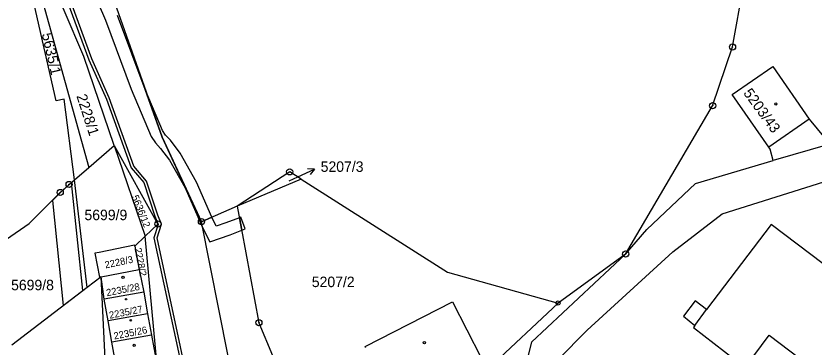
# Model space of a CAD drawing. Extents: x -644096 to -634268, y -1141430 to -1133463.
# Drawn here: x -638114.3 to -637984.7, y -1139618.1 to -1139564.4 of the extents above; entities that cross this region are included whole.
import ezdxf

# ---------------------------------------------------------------- set-up
doc = ezdxf.new("R2010")
doc.units = 0
for name, color, linetype in [('_CIVIL_CONSTRUCTION', 7, 'Continuous'), ('B_Hranice _3D', 7, 'Continuous'), ('M_Svah_Nasyp', 7, 'Continuous'), ('M_Svah_Zarez', 7, 'Continuous'), ('svrsek_osa_VRT', 7, 'Continuous'), ('svrsek_popisy_VRT', 7, 'Continuous'), ('terminal_VRT', 7, 'Continuous')]:
    doc.layers.add(name, color=color, linetype=linetype)

msp = doc.modelspace()

# ---------------------------------------------------------------- linework, layer by layer
at = {"layer": '_CIVIL_CONSTRUCTION'}
for centre, radius in [((-637997.98, -1139569.42), 0.5), ((-637997.98, -1139569.42), 0.0303), ((-638001.21, -1139578.95), 0.5), ((-638001.21, -1139578.95), 0.0303), ((-638069.87, -1139589.69), 0.5), ((-638069.87, -1139589.69), 0.0303), ((-638105.68, -1139591.73), 0.5), ((-638105.68, -1139591.73), 0.0303), ((-638107.12, -1139593.03), 0.5), ((-638107.12, -1139593.03), 0.0303), ((-638084.19, -1139597.78), 0.5), ((-638091.26, -1139598.15), 0.5), ((-638091.26, -1139598.15), 0.0303), ((-638084.19, -1139597.78), 0.0303), ((-638015.33, -1139603.02), 0.5), ((-638015.33, -1139603.02), 0.0303), ((-638026.3, -1139610.97), 0.335), ((-638026.3, -1139610.97), 0.0203), ((-638074.87, -1139614.16), 0.5), ((-638074.87, -1139614.16), 0.0303)]:
    msp.add_circle(centre, radius, dxfattribs=at)
at = {"layer": 'B_Hranice _3D'}
for points in [[(-638107.4, -1139558.1), (-638102.47, -1139571.54), (-638099.62, -1139577.88), (-638095.62, -1139589.03), (-638093.55, -1139591.44), (-638091.75, -1139596.89), (-638091.2, -1139598.22), (-638091.9, -1139600.37), (-638088.07, -1139618.19), (-638086.34, -1139626.39), (-638082.43, -1139625.61), (-638082.29, -1139626.16), (-638080.66, -1139631.21), (-638078.64, -1139641.87), (-638078.68, -1139642.9), (-638076.79, -1139650.73), (-638073.67, -1139668.61), (-638071.08, -1139686.22), (-638070.66, -1139687.83), (-638069.32, -1139700.47), (-638067.5, -1139715.38)], [(-638067, -1139715.34), (-638068.82, -1139700.41), (-638070.16, -1139687.75), (-638070.58, -1139686.12), (-638073.17, -1139668.53), (-638076.31, -1139650.63), (-638078.18, -1139642.86), (-638078.14, -1139641.83), (-638080.18, -1139631.09), (-638081.81, -1139626.02), (-638082.07, -1139625.03), (-638085.96, -1139625.81), (-638087.59, -1139618.09), (-638091.38, -1139600.39), (-638090.66, -1139598.2), (-638091.29, -1139596.71), (-638093.11, -1139591.18), (-638095.18, -1139588.77), (-638099.16, -1139577.7), (-638102.01, -1139571.36), (-638106.94, -1139557.9)], [(-638102.3, -1139559.14), (-638099.77, -1139565.09), (-638095.59, -1139576.27), (-638092.34, -1139583.93), (-638091.66, -1139584.99), (-638090.82, -1139585.88), (-638089.38, -1139587.78), (-638086.82, -1139592.26), (-638084, -1139598.72), (-638082.83, -1139601.03), (-638079.55, -1139599.89), (-638077.65, -1139599.17), (-638078.03, -1139597.14), (-638080.25, -1139597.97), (-638081.8, -1139598.51), (-638082.51, -1139597.04), (-638084.19, -1139597.78), (-638087.99, -1139589.66), (-638090.6, -1139584.08), (-638093.32, -1139576.34), (-638097.85, -1139564.33)]]:
    msp.add_lwpolyline(points, dxfattribs=at)
for points in [[(-638093.32, -1139576.34), (-638090.6, -1139584.08), (-638087.99, -1139589.66), (-638084.19, -1139597.78), (-638082.51, -1139597.04), (-638084.98, -1139591.34), (-638087.66, -1139586.64), (-638089.24, -1139584.54), (-638090.04, -1139583.71), (-638090.52, -1139582.97)], [(-638105.27, -1139591.44), (-638107.09, -1139593.03), (-638108.39, -1139594.34), (-638106.62, -1139611.36), (-638103.45, -1139608.96)], [(-638078.03, -1139597.14), (-638077.65, -1139599.17), (-638077.09, -1139598.96), (-638077.81, -1139597.06)]]:
    msp.add_lwpolyline(points, close=True, dxfattribs=at)
at = {"layer": 'M_Svah_Nasyp'}
for p, q in [((-637985.51, -1139581.12), (-637992.1, -1139585.67)), ((-638004.08, -1139614.6), (-638002.19, -1139612.04))]:
    msp.add_line(p, q, dxfattribs=at)
at = {"layer": 'M_Svah_Zarez'}
for centre, radius in [((-637990.94, -1139578.67), 0.175), ((-638096.92, -1139606.81), 0.175), ((-638096.43, -1139610.36), 0.117), ((-638095.67, -1139613.78), 0.117), ((-638095.13, -1139617.84), 0.175), ((-638048.01, -1139617.4), 0.175)]:
    msp.add_circle(centre, radius, dxfattribs=at)
at = {"layer": 'svrsek_popisy_VRT'}
for p, q in [((-638068.57, -1139590.51), (-638065.85, -1139589.24)), ((-638065.85, -1139589.24), (-638066.97, -1139589.21)), ((-638065.85, -1139589.24), (-638066.55, -1139590.12)), ((-638069.96, -1139591.14), (-638068.57, -1139590.51))]:
    msp.add_line(p, q, dxfattribs=at)
at = {"layer": 'terminal_VRT'}
for p, q in [((-638113.62, -1139548.9), (-638102.48, -1139588.99)), ((-638102.48, -1139588.99), (-638098.38, -1139585.42)), ((-638098.38, -1139585.42), (-638093.34, -1139600.11)), ((-637982.2, -1139585.17), (-637991.4, -1139587.87)), ((-638104.83, -1139591), (-638102.48, -1139588.99)), ((-638102.77, -1139608.45), (-638104.83, -1139591)), ((-638068, -1139590.88), (-638078.38, -1139595.23)), ((-638078.38, -1139595.23), (-638084.19, -1139597.78)), ((-638093.34, -1139600.11), (-638095.03, -1139601.77)), ((-638091.34, -1139621.53), (-638093.34, -1139600.11)), ((-638095.03, -1139601.77), (-638094.33, -1139605.52)), ((-638015.33, -1139603.02), (-638026.3, -1139610.97)), ((-638100.5, -1139606.73), (-638094.33, -1139605.52)), ((-638094.33, -1139605.52), (-638093.57, -1139609.19)), ((-638100.5, -1139606.73), (-638102.77, -1139608.45)), ((-638100, -1139610.37), (-638100.5, -1139606.73)), ((-638099.19, -1139632.48), (-638100.5, -1139606.73)), ((-638102.77, -1139608.45), (-638115, -1139617.79)), ((-638093.57, -1139609.19), (-638100, -1139610.37)), ((-638093.57, -1139609.19), (-638092.93, -1139612.72)), ((-638099.36, -1139613.86), (-638100, -1139610.37)), ((-638092.93, -1139612.72), (-638099.36, -1139613.86)), ((-638092.93, -1139612.72), (-638092.3, -1139616.19)), ((-638098.72, -1139617.35), (-638099.36, -1139613.86)), ((-638092.3, -1139616.19), (-638098.72, -1139617.35)), ((-638097.99, -1139621.39), (-638098.72, -1139617.35))]:
    msp.add_line(p, q, dxfattribs=at)
for points in [[(-638104.83, -1139591), (-638106.5, -1139577.92), (-638107.78, -1139578.16), (-638111.36, -1139562.48), (-638114.04, -1139553.11), (-638117.17, -1139543.34), (-638117.8, -1139542.4), (-638121.24, -1139532.79)], [(-638015.33, -1139603.02), (-638001.21, -1139578.95), (-637997.98, -1139569.42), (-637996.18, -1139559.52), (-637995.88, -1139549.67), (-637996.77, -1139540.42), (-637999.16, -1139533.19)], [(-638098.38, -1139585.42), (-638103.29, -1139570.95), (-638106.5, -1139563.5), (-638113.62, -1139548.9)], [(-638101.88, -1139551.98), (-638090.6, -1139584.08), (-638084.19, -1139597.78)], [(-637991.4, -1139587.87), (-637991.85, -1139586.03), (-637992.1, -1139585.67), (-637998.03, -1139577.16), (-637991.44, -1139572.62), (-637985.51, -1139581.12), (-637985.25, -1139581.47), (-637982.2, -1139585.17)], [(-638098.38, -1139585.42), (-638091.26, -1139598.15), (-638093.34, -1139600.11)], [(-638031.53, -1139659.5), (-638028.24, -1139653.11), (-638028.12, -1139643.94), (-638029.25, -1139630.24), (-638026.36, -1139620.21), (-638021.55, -1139615.39), (-638007.67, -1139602.66), (-637999.67, -1139596.51), (-637980.23, -1139590.4), (-637949.45, -1139586.23), (-637936.85, -1139589.1), (-637893.77, -1139627.66), (-637881.51, -1139634.6)], [(-638015.33, -1139603.02), (-638011.87, -1139599.03), (-638004.01, -1139591.57), (-637991.4, -1139587.87)], [(-638068, -1139590.88), (-638069.87, -1139589.69), (-638078.38, -1139595.23)], [(-638107.12, -1139593.03), (-638105.68, -1139591.73), (-638104.83, -1139591)], [(-638068, -1139590.88), (-638044.25, -1139605.97), (-638026.3, -1139610.97)], [(-638118.85, -1139602.69), (-638112.15, -1139598.09), (-638107.12, -1139593.03)], [(-638078.38, -1139595.23), (-638074.87, -1139614.16), (-638070.47, -1139624.8)], [(-638074.04, -1139648.59), (-638077.52, -1139630.83), (-638079.89, -1139619.35), (-638084.19, -1139597.78)], [(-637983.25, -1139604.63), (-637991.71, -1139598.23), (-638002.19, -1139612.04), (-638004.02, -1139610.59), (-638005.93, -1139613.12), (-638004.08, -1139614.6), (-638004.32, -1139614.95)], [(-638095.03, -1139601.77), (-638095.06, -1139601.6), (-638100.79, -1139602.76), (-638101.48, -1139602.9), (-638100.73, -1139606.77), (-638100.5, -1139606.73)], [(-638015.33, -1139603.02), (-638030.63, -1139617.32), (-638033.87, -1139630.22), (-638031.87, -1139644.42)], [(-638057.51, -1139618.21), (-638057.6, -1139618.03), (-638043.44, -1139610.77), (-638038.78, -1139619.88), (-638052.94, -1139627.16)], [(-638035.42, -1139629.86), (-638037.47, -1139621.48), (-638026.3, -1139610.97)], [(-638004.32, -1139614.95), (-637995.91, -1139621.41), (-637992.01, -1139616.21), (-637943.46, -1139653)], [(-638092.3, -1139616.19), (-638091.94, -1139618.22), (-638091.57, -1139620.23)]]:
    msp.add_lwpolyline(points, dxfattribs=at)

# ---------------------------------------------------------------- texts
at = {"layer": 'svrsek_osa_VRT'}
for s, height, rotation, p in [('5635/1', 1.7, 283, (-638110.14, -1139567.34)), ('5203/43', 1.7, 306, (-637996.3, -1139576.91)), ('2228/1', 1.7, 288, (-638104.52, -1139577.38)), ('5636/12', 1.14, 292, (-638095.54, -1139593.73)), ('2228/2', 1.14, 281, (-638095.07, -1139602.14)), ('2228/3', 1.139, 12, (-638099.77, -1139605.37)), ('2235/28', 1.14, 11, (-638099.54, -1139609.88)), ('2235/27', 1.14, 11, (-638099.07, -1139613.53)), ('2235/26', 1.14, 11, (-638098.33, -1139616.9))]:
    msp.add_text(s, height=height, rotation=rotation, dxfattribs=at).set_placement(p)
for s, p in [('5207/3', (-638064.84, -1139589.69)), ('5699/9', (-638103.19, -1139597.53)), ('5699/8', (-638115.1, -1139608.9)), ('5207/2', (-638066.28, -1139608.39))]:
    msp.add_text(s, height=1.7, dxfattribs=at).set_placement(p)

doc.saveas('drawing.dxf')
